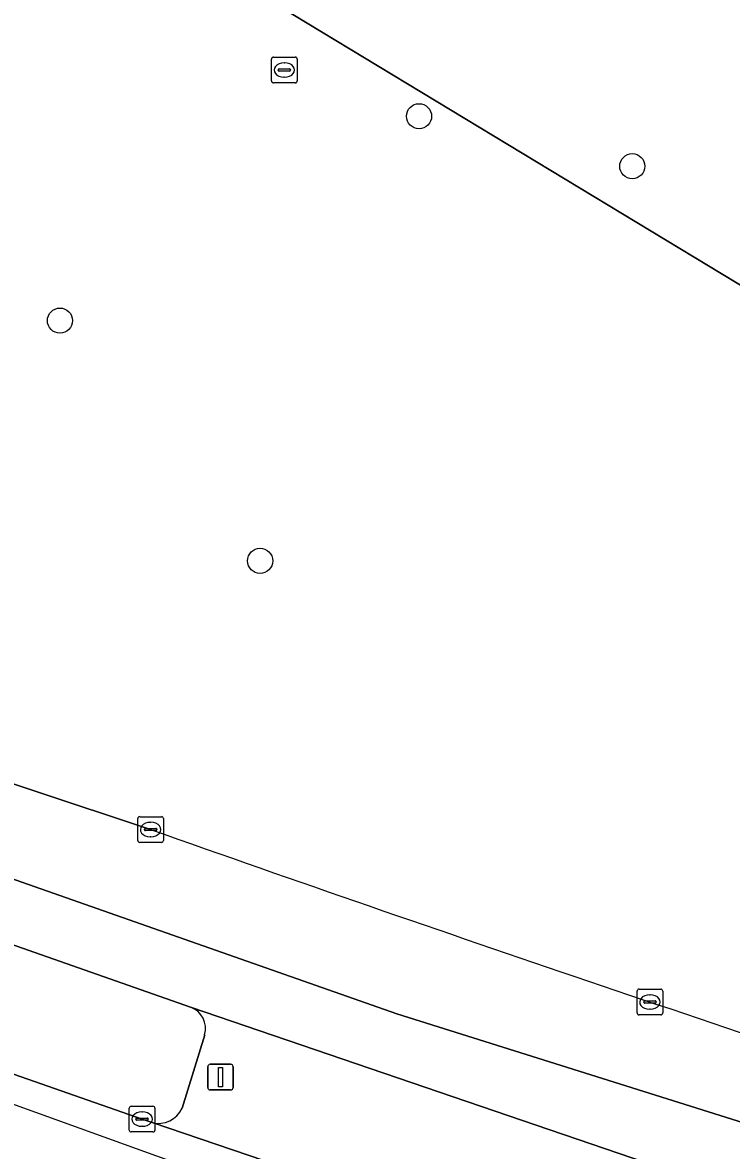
# Model space of a CAD drawing. Extents: x 160349 to 161355, y 381727 to 382854.
# Drawn here: x 160835.46 to 160863.06, y 381823 to 381866.91 of the extents above; entities that cross this region are included whole.
import ezdxf

# ---------------------------------------------------------------- set-up
doc = ezdxf.new("R2010")
doc.units = 0
for name, color, linetype in [('IMGEO_Berm_groen', 7, 'Continuous'), ('IMGEO_Boom', 7, 'Continuous'), ('IMGEO_Kolk', 7, 'Continuous'), ('IMGEO_Lichtmast', 7, 'Continuous'), ('IMGEO_Rijbaan_lokaal_open', 7, 'Continuous'), ('IMGEO_Rijbaan_regionaal_gesloten', 7, 'Continuous'), ('IMGEO_Rioolput', 7, 'Continuous')]:
    doc.layers.add(name, color=color, linetype=linetype)

msp = doc.modelspace()

# ---------------------------------------------------------------- linework, layer by layer
at = {"layer": 'IMGEO_Berm_groen'}
for points in [[(160872.371, 381909.754), (160860.433, 381891.245), (160850.087, 381879.223), (160844.863, 381882.215), (160839.835, 381876.045), (160837.055, 381872.634), (160881.699, 381845.629)], [(160699.855, 381876.767), (160708.297, 381873.392), (160717.258, 381869.831), (160726.43, 381866.24), (160735.987, 381862.566), (160745.59, 381858.897), (160754.161, 381855.637), (160763.798, 381851.984), (160773.121, 381848.488), (160782.927, 381844.842), (160791.783, 381841.583), (160801.399, 381838.066), (160807.772, 381835.736), (160815.791, 381832.832), (160821.668, 381830.691), (160830.906, 381827.437), (160840.114, 381824.221), (160840.502, 381824.088)], [(160875.605, 381828.59), (160875.309, 381826.732), (160875.539, 381826.657), (160877.352, 381832.225), (160879.827, 381839.886), (160881.699, 381845.629), (160837.055, 381872.634)], [(160842.005, 381828.58), (160824.057, 381834.87), (160803.788, 381842.174), (160788.426, 381847.889), (160758.326, 381859.56)], [(160801.787, 381849.316), (160812.088, 381845.261), (160820.386, 381842.271), (160822.911, 381841.469), (160831.248, 381838.55), (160840.447, 381835.497)], [(160841.669, 381824.65), (160842.551, 381827.504)]]:
    msp.add_lwpolyline(points, dxfattribs=at)
for centre, radius, start, end in [((161347.037, 383270.72), 1522.004, 250.558497, 251.916769), ((160841.705, 381827.751), 0.881, 343.7128, 70.0969), ((160840.758, 381825.048), 0.994, 255.0549, 336.3738)]:
    msp.add_arc(centre, radius, start, end, dxfattribs=at)
at = {"layer": 'IMGEO_Boom'}
for centre in [(160850.899, 381863.266), (160859.202, 381861.32), (160836.915, 381855.31), (160844.71, 381845.956)]:
    msp.add_circle(centre, 0.489, dxfattribs=at)
at = {"layer": 'IMGEO_Kolk'}
for p, q in [((160839.946, 381835.071), (160839.946, 381835.923)), ((160840.021, 381835.997), (160840.873, 381835.997)), ((160840.434, 381835.777), (160840.459, 381835.777)), ((160840.947, 381835.923), (160840.947, 381835.071)), ((160840.205, 381835.491), (160840.205, 381835.503)), ((160840.643, 381835.454), (160840.245, 381835.454)), ((160840.248, 381835.54), (160840.646, 381835.54)), ((160840.457, 381835.217), (160840.432, 381835.217)), ((160840.689, 381835.503), (160840.689, 381835.491)), ((160840.873, 381834.997), (160840.021, 381834.997)), ((160859.39, 381828.355), (160859.39, 381829.207)), ((160859.465, 381829.281), (160860.317, 381829.281)), ((160859.878, 381829.061), (160859.903, 381829.061)), ((160860.391, 381829.207), (160860.391, 381828.355)), ((160859.649, 381828.775), (160859.649, 381828.787)), ((160860.087, 381828.738), (160859.689, 381828.738)), ((160859.692, 381828.824), (160860.09, 381828.824)), ((160860.133, 381828.787), (160860.133, 381828.775)), ((160860.317, 381828.281), (160859.465, 381828.281)), ((160859.901, 381828.501), (160859.876, 381828.501)), ((160839.687, 381824.722), (160840.539, 381824.722)), ((160839.612, 381823.796), (160839.612, 381824.648)), ((160839.871, 381824.216), (160839.871, 381824.228)), ((160839.914, 381824.265), (160840.312, 381824.265)), ((160840.1, 381824.502), (160840.125, 381824.502)), ((160840.355, 381824.228), (160840.355, 381824.216)), ((160840.613, 381824.648), (160840.613, 381823.796)), ((160840.309, 381824.179), (160839.911, 381824.179)), ((160840.123, 381823.942), (160840.098, 381823.942)), ((160840.539, 381823.722), (160839.687, 381823.722))]:
    msp.add_line(p, q, dxfattribs=at)
for points in [[(160839.946, 381835.071), (160839.946, 381835.923)], [(160840.021, 381835.997), (160840.873, 381835.997)], [(160840.947, 381835.923), (160840.947, 381835.071)], [(160840.873, 381834.997), (160840.021, 381834.997)], [(160859.39, 381828.355), (160859.39, 381829.207)], [(160859.465, 381829.281), (160860.317, 381829.281)], [(160860.391, 381829.207), (160860.391, 381828.355)], [(160860.317, 381828.281), (160859.465, 381828.281)], [(160839.687, 381824.722), (160840.539, 381824.722)], [(160839.612, 381823.796), (160839.612, 381824.648)], [(160840.613, 381824.648), (160840.613, 381823.796)], [(160840.539, 381823.722), (160839.687, 381823.722)]]:
    msp.add_lwpolyline(points, dxfattribs=at)
for centre, radius, start, end in [((160840.023, 381835.921), 0.0765, 91.552, 178.448), ((160840.023, 381835.921), 0.0765, 91.552, 178.448), ((160840.871, 381835.921), 0.0765, 1.552, 88.448), ((160840.871, 381835.921), 0.0765, 1.552, 88.448), ((160840.245, 381835.5), 0.0403, 85.8775, 175.7526), ((160840.242, 381835.49), 0.0366, 178.938, 274.7102), ((160840.646, 381835.497), 0.043, 264.8664, 352.4533), ((160840.65, 381835.502), 0.0386, 1.7309, 96.639), ((160840.023, 381835.073), 0.0765, 181.552, 268.448), ((160840.023, 381835.073), 0.0765, 181.552, 268.448), ((160840.871, 381835.073), 0.0765, 271.552, 358.448), ((160840.871, 381835.073), 0.0765, 271.552, 358.448), ((160859.467, 381829.205), 0.0765, 91.552, 178.448), ((160859.467, 381829.205), 0.0765, 91.552, 178.448), ((160860.315, 381829.205), 0.0765, 1.552, 88.448), ((160860.315, 381829.205), 0.0765, 1.552, 88.448), ((160859.689, 381828.784), 0.0403, 85.8775, 175.7526), ((160859.686, 381828.774), 0.0366, 178.938, 274.7102), ((160860.09, 381828.781), 0.043, 264.8664, 352.4533), ((160860.094, 381828.786), 0.0386, 1.7309, 96.639), ((160859.467, 381828.357), 0.0765, 181.552, 268.448), ((160859.467, 381828.357), 0.0765, 181.552, 268.448), ((160860.315, 381828.357), 0.0765, 271.552, 358.448), ((160860.315, 381828.357), 0.0765, 271.552, 358.448), ((160839.689, 381824.646), 0.0765, 91.552, 178.448), ((160839.689, 381824.646), 0.0765, 91.552, 178.448), ((160840.537, 381824.646), 0.0765, 1.552, 88.448), ((160840.537, 381824.646), 0.0765, 1.552, 88.448), ((160839.911, 381824.225), 0.0403, 85.8775, 175.7526), ((160840.316, 381824.227), 0.0386, 1.7309, 96.639), ((160839.689, 381823.798), 0.0765, 181.552, 268.448), ((160839.689, 381823.798), 0.0765, 181.552, 268.448), ((160839.908, 381824.215), 0.0366, 178.938, 274.7102), ((160840.312, 381824.222), 0.043, 264.8664, 352.4533), ((160840.537, 381823.798), 0.0765, 271.552, 358.448), ((160840.537, 381823.798), 0.0765, 271.552, 358.448)]:
    msp.add_arc(centre, radius, start, end, dxfattribs=at)
for centre, major_axis, ratio, start_param, end_param in [((160840.433, 381835.497), (-0.387, 0.002), 0.722429, 4.712389, 7.853982), ((160840.458, 381835.497), (-0.39, 0.002), 0.717154, 1.570796, 4.712389), ((160859.877, 381828.781), (-0.387, 0.002), 0.722429, 4.712389, 7.853982), ((160859.902, 381828.781), (-0.39, 0.002), 0.717154, 1.570796, 4.712389), ((160840.099, 381824.222), (-0.387, 0.002), 0.722429, 4.712389, 7.853982), ((160840.124, 381824.222), (-0.39, 0.002), 0.717154, 1.570796, 4.712389)]:
    msp.add_ellipse(centre, major_axis=major_axis, ratio=ratio, start_param=start_param, end_param=end_param, dxfattribs=at)
at = {"layer": 'IMGEO_Lichtmast'}
for p, q in [((160842.67, 381825.456), (160842.67, 381826.256)), ((160842.67, 381826.256), (160842.67, 381825.456)), ((160842.77, 381826.356), (160843.56, 381826.356)), ((160843.56, 381826.356), (160842.77, 381826.356)), ((160843.66, 381826.256), (160843.66, 381825.456)), ((160843.66, 381825.456), (160843.66, 381826.256)), ((160843.56, 381825.356), (160842.77, 381825.356)), ((160842.77, 381825.356), (160843.56, 381825.356))]:
    msp.add_line(p, q, dxfattribs=at)
msp.add_lwpolyline([(160843.09, 381826.231), (160843.24, 381826.231), (160843.24, 381825.481), (160843.09, 381825.481), (160843.09, 381826.231)], dxfattribs=at)
for centre, start, end in [((160842.77, 381826.256), 90, 180), ((160842.77, 381826.256), 90, 180), ((160843.56, 381826.256), 0, 90), ((160843.56, 381826.256), 360, 90), ((160842.77, 381825.456), 180, 270), ((160842.77, 381825.456), 180, 270), ((160843.56, 381825.456), 270, 0), ((160843.56, 381825.456), 270, 0)]:
    msp.add_arc(centre, 0.1, start, end, dxfattribs=at)
at = {"layer": 'IMGEO_Rijbaan_lokaal_open'}
for points in [[(160860.286, 381822.338), (160842.005, 381828.58)], [(160842.551, 381827.504), (160841.669, 381824.65)], [(160840.502, 381824.088), (160850.505, 381820.686), (160858.899, 381817.836)]]:
    msp.add_lwpolyline(points, dxfattribs=at)
for centre, radius, start, end in [((160841.705, 381827.751), 0.881, 343.7128, 70.0969), ((160840.758, 381825.048), 0.994, 255.0549, 336.3738)]:
    msp.add_arc(centre, radius, start, end, dxfattribs=at)
at = {"layer": 'IMGEO_Rijbaan_regionaal_gesloten'}
for points in [[(160719.115, 381882.137), (160697.175, 381891.554), (160673.041, 381902.206), (160671.637, 381899.009), (160685.357, 381892.83), (160720.869, 381877.388), (160759.412, 381861.851), (160785.928, 381851.241), (160815.758, 381840.347), (160850.039, 381828.315), (160873.607, 381820.906), (160874.61, 381823.892)], [(160667.129, 381888.836), (160746.553, 381856.74), (160805.485, 381835.484), (160846.322, 381820.755), (160913.254, 381799.295)], [(160840.447, 381835.497), (160831.248, 381838.55), (160822.911, 381841.469), (160820.386, 381842.271), (160812.088, 381845.261), (160801.787, 381849.316)], [(160896.106, 381805.852), (160886.388, 381808.942), (160878.421, 381811.48), (160874.644, 381812.707), (160871.295, 381813.795), (160859.834, 381817.52), (160858.899, 381817.836), (160850.505, 381820.686), (160840.502, 381824.088), (160840.114, 381824.221), (160830.906, 381827.437), (160821.668, 381830.691), (160815.791, 381832.832), (160807.772, 381835.736), (160801.399, 381838.066), (160791.783, 381841.583)]]:
    msp.add_lwpolyline(points, dxfattribs=at)
msp.add_lwpolyline([(160759.412, 381861.851), (160720.869, 381877.388), (160685.357, 381892.83), (160671.637, 381899.009), (160670.634, 381896.725), (160699.138, 381884.208), (160716.646, 381876.715), (160736.019, 381868.541), (160758.326, 381859.56), (160788.426, 381847.889), (160803.788, 381842.174), (160824.057, 381834.87), (160842.005, 381828.58), (160860.286, 381822.338), (160870.879, 381818.81), (160872.706, 381818.225), (160873.607, 381820.906), (160850.039, 381828.315), (160815.758, 381840.347), (160785.928, 381851.241)], close=True, dxfattribs=at)
msp.add_arc((161347.037, 383270.72), 1522.004, 250.558497, 251.916769, dxfattribs=at)
at = {"layer": 'IMGEO_Rioolput'}
for p, q in [((160845.153, 381864.64), (160845.153, 381865.492)), ((160845.228, 381865.566), (160846.08, 381865.566)), ((160846.154, 381865.492), (160846.154, 381864.64)), ((160845.412, 381865.06), (160845.412, 381865.072)), ((160845.455, 381865.109), (160845.853, 381865.109)), ((160845.641, 381865.346), (160845.666, 381865.346)), ((160845.896, 381865.072), (160845.896, 381865.06)), ((160845.85, 381865.023), (160845.452, 381865.023)), ((160845.664, 381864.786), (160845.639, 381864.786)), ((160846.08, 381864.566), (160845.228, 381864.566))]:
    msp.add_line(p, q, dxfattribs=at)
for points in [[(160845.153, 381864.64), (160845.153, 381865.492)], [(160845.228, 381865.566), (160846.08, 381865.566)], [(160846.154, 381865.492), (160846.154, 381864.64)], [(160846.08, 381864.566), (160845.228, 381864.566)]]:
    msp.add_lwpolyline(points, dxfattribs=at)
for centre, radius, start, end in [((160845.23, 381865.49), 0.0765, 91.552, 178.448), ((160845.23, 381865.49), 0.0765, 91.552, 178.448), ((160846.078, 381865.49), 0.0765, 1.552, 88.448), ((160846.078, 381865.49), 0.0765, 1.552, 88.448), ((160845.452, 381865.069), 0.0403, 85.8775, 175.7526), ((160845.449, 381865.059), 0.0366, 178.938, 274.7102), ((160845.853, 381865.066), 0.043, 264.8664, 352.4533), ((160845.857, 381865.071), 0.0386, 1.7309, 96.639), ((160845.23, 381864.642), 0.0765, 181.552, 268.448), ((160845.23, 381864.642), 0.0765, 181.552, 268.448), ((160846.078, 381864.642), 0.0765, 271.552, 358.448), ((160846.078, 381864.642), 0.0765, 271.552, 358.448)]:
    msp.add_arc(centre, radius, start, end, dxfattribs=at)
for centre, major_axis, ratio, start_param, end_param in [((160845.64, 381865.066), (-0.387, 0.002), 0.722429, 4.712389, 7.853982), ((160845.665, 381865.066), (-0.39, 0.002), 0.717154, 1.570796, 4.712389)]:
    msp.add_ellipse(centre, major_axis=major_axis, ratio=ratio, start_param=start_param, end_param=end_param, dxfattribs=at)

doc.saveas('drawing.dxf')
